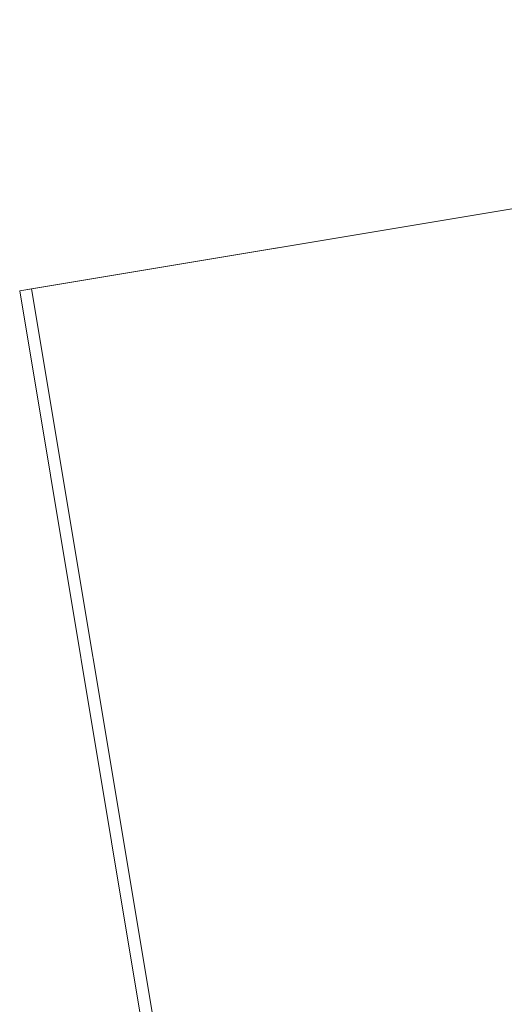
# Model space of a CAD drawing. Header units: millimetres. Extents: x -2233 to 61924, y -68080 to 6847.
# Tile 519 of 656: x 18716 to 18825, y -17176 to -16954. Entities that reach past the tile are written whole.
import ezdxf

# ---------------------------------------------------------------- set-up
doc = ezdxf.new("R2010")
doc.units = ezdxf.units.MM
doc.layers.add('superior_C10', color=7, linetype='Continuous', lineweight=0)

msp = doc.modelspace()

# ---------------------------------------------------------------- linework, layer by layer
at = {"layer": 'superior_C10'}
for p, q in [((19083.287, -16953.877), (18718.19, -17014.727)), ((18715.51, -17015.173), (19080.608, -16954.324)), ((18715.51, -17015.173), (18718.19, -17014.727)), ((18769.762, -17340.683), (18715.51, -17015.173)), ((18718.19, -17014.727), (18772.441, -17340.237))]:
    msp.add_line(p, q, dxfattribs=at)

doc.saveas('drawing.dxf')
